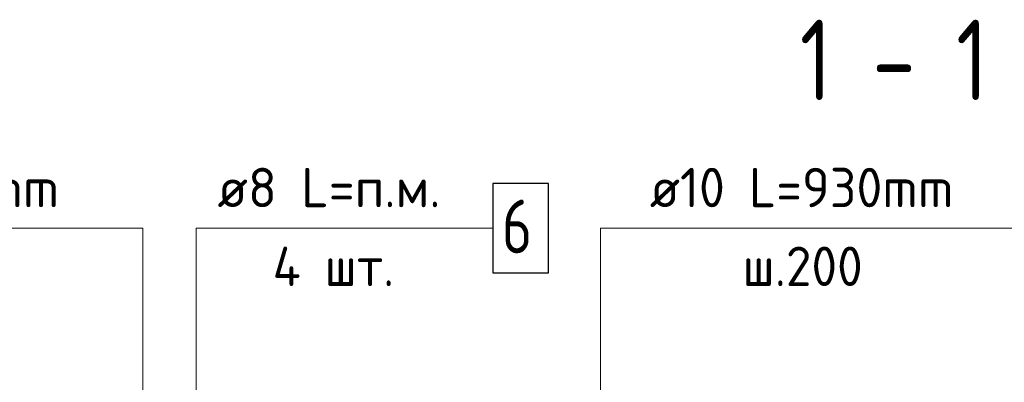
# Model space of a CAD drawing. Header units: millimetres. Extents: x 40580 to 1930067, y -240640 to 81020.
# Tile 684 of 686: x 1914311 to 1919808, y -218752 to -216727. Entities that reach past the tile are written whole.
import ezdxf

# ---------------------------------------------------------------- set-up
doc = ezdxf.new("R2010")
doc.units = ezdxf.units.MM
for name, color, linetype, lineweight in [('Заголовок чертежа', 7, 'Continuous', 25), ('Позиционная метка номер позиции', 7, 'Continuous', 13), ('Примечания', 7, 'Continuous', 13), ('Ребро вкладыша арматура S1', 52, 'Continuous', 25), ('Ребро вкладыша арматура поперечная AW', 52, 'Continuous', 25)]:
    doc.layers.add(name, color=color, linetype=linetype, lineweight=lineweight)
doc.styles.add('GOST 2.304', font='isocpeur.ttf', dxfattribs={"width": 0.8})
doc.styles.add('ISOCPEUR', font='isocpeur.ttf')

msp = doc.modelspace()

# ---------------------------------------------------------------- linework, layer by layer
at = {"layer": 'Позиционная метка номер позиции', "color": 7, "linetype": 'Continuous', "lineweight": 13, "transparency": 33554687}
for points in [[(1912736.5, -217891.3), (1914998.7, -217891.3), (1914998.7, -219061.3)], [(1916953.2, -217891.3), (1915296.5, -217891.3), (1915296.5, -219108)], [(1919953.2, -217891.3), (1917553.2, -217891.3), (1917553.2, -219441.3), (1916796.5, -219441.3)]]:
    msp.add_lwpolyline(points, dxfattribs=at)
at = {"layer": 'Ребро вкладыша арматура S1', "color": 7, "linetype": 'Continuous', "lineweight": 25, "transparency": 33554687}
msp.add_lwpolyline([(1916953.2, -218141.3), (1917263.2, -218141.3), (1917263.2, -217641.3), (1916953.2, -217641.3), (1916953.2, -218141.3)], dxfattribs=at)

# ---------------------------------------------------------------- texts
at = {"color": 7, "linetype": 'Continuous', "lineweight": 13, "transparency": 33554687, "char_height": 220, "attachment_point": 7, "style": 'ISOCPEUR'}
for s, insert, width in [('\\W0.96;ø10 L=930mm ', (1917828.9, -217774), 1997.586), ('\\W0.95;ш.200 ', (1918345.9, -218214), 962.821)]:
    msp.add_mtext(s, dxfattribs=dict(at, insert=insert, width=width))
at = {"layer": 'Заголовок чертежа', "color": 7, "linetype": 'Continuous', "lineweight": 50, "transparency": 33554687, "insert": (1918666.4, -217176.7), "char_height": 450, "width": 1414.914, "attachment_point": 7, "style": 'ISOCPEUR'}
msp.add_mtext('{\\W0.7900;1 - 1}', dxfattribs=at)
at = {"layer": 'Примечания', "color": 7, "linetype": 'Continuous', "lineweight": 25, "transparency": 33554687, "insert": (1915723.2, -218214), "char_height": 220, "width": 873.82, "attachment_point": 7, "style": 'GOST 2.304'}
msp.add_mtext('\\W0.95;4 шт.', dxfattribs=at)
at = {"layer": 'Ребро вкладыша арматура S1', "color": 7, "linetype": 'Continuous', "lineweight": 13, "transparency": 33554687, "attachment_point": 7, "style": 'ISOCPEUR'}
for s, insert, char_height, width in [('\\W0.97;ø8 L=п.м. ', (1915415.2, -217774), 220, 1492.752), ('{\\W0.7800;6}', (1917003.2, -218031.3), 300, 326.843)]:
    msp.add_mtext(s, dxfattribs=dict(at, insert=insert, char_height=char_height, width=width))
at = {"layer": 'Ребро вкладыша арматура поперечная AW', "color": 7, "linetype": 'Continuous', "lineweight": 13, "transparency": 33554687, "insert": (1912875.5, -217774), "char_height": 220, "width": 1889.823, "attachment_point": 7, "style": 'ISOCPEUR'}
msp.add_mtext('\\W0.98;ø8 L=585mm ', dxfattribs=at)

doc.saveas('drawing.dxf')
